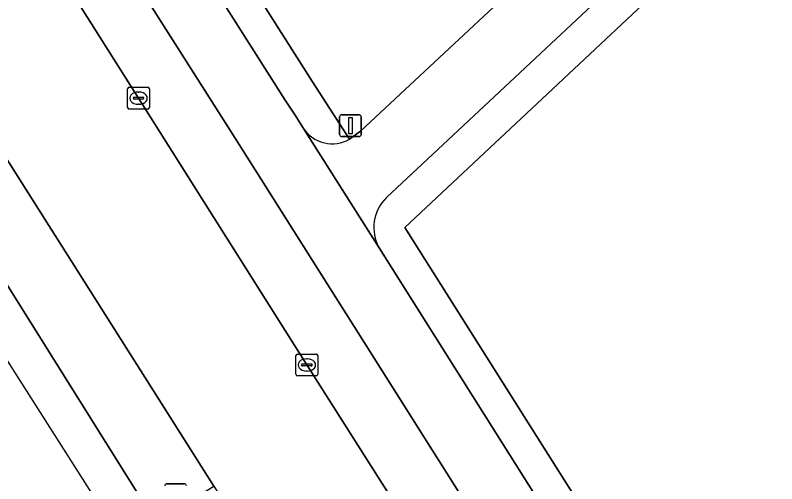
# Model space of a CAD drawing. Extents: x 159680 to 160786, y 387323 to 388340.
# Drawn here: x 160044.77 to 160079.64, y 387368.19 to 387389.65 of the extents above; entities that cross this region are included whole.
import ezdxf

# ---------------------------------------------------------------- set-up
doc = ezdxf.new("R2010")
doc.units = 0
for name, color, linetype in [('IMGEO_Berm_groen', 7, 'Continuous'), ('IMGEO_Fietspad_gesloten', 7, 'Continuous'), ('IMGEO_Groenvoorziening', 7, 'Continuous'), ('IMGEO_Kolk', 7, 'Continuous'), ('IMGEO_Lichtmast', 7, 'Continuous'), ('IMGEO_OVBaan_gesloten', 7, 'Continuous'), ('IMGEO_Rijbaan_regionaal_gesloten', 7, 'Continuous'), ('IMGEO_Verkeersbordpaal', 7, 'Continuous'), ('IMGEO_Voetpad_open', 7, 'Continuous')]:
    doc.layers.add(name, color=color, linetype=linetype)

msp = doc.modelspace()

# ---------------------------------------------------------------- linework, layer by layer
at = {"layer": 'IMGEO_Berm_groen'}
for points in [[(160077.187, 387348.931), (160076.577, 387349.719), (160073.194, 387354.946), (160054.843, 387384.025), (160050.495, 387390.874), (160038.072, 387410.44), (160026.822, 387428.159), (160022.875, 387434.376), (160015.444, 387446.083), (160005.194, 387462.233)], [(159999.616, 387449.328), (159999.203, 387449.069), (159999.061, 387448.992), (160025.491, 387407.303), (160035.007, 387392.266), (160037.469, 387388.37), (160051.196, 387366.436), (160053.873, 387368.079), (160037.32, 387394.215), (160022.844, 387416.991)], [(160026.546, 387423.451), (160027.201, 387422.455), (160034.988, 387410.253), (160042.164, 387398.902), (160050.419, 387385.852), (160058.125, 387373.631), (160063.186, 387365.648), (160068.227, 387357.644), (160070.225, 387354.464), (160070.904, 387353.419), (160073.557, 387349.2), (160074.808, 387347.236)]]:
    msp.add_lwpolyline(points, dxfattribs=at)
at = {"layer": 'IMGEO_Fietspad_gesloten'}
for points in [[(160078.431, 387352.066), (160075.581, 387356.553), (160061.437, 387378.989), (160060.642, 387380.243), (160057.964, 387384.46), (160057.586, 387385.068), (160057.126, 387385.767), (160026.112, 387434.619), (159994.797, 387483.84), (159976.098, 387512.903), (159975.302, 387514.189), (159974.711, 387515.066), (159973.915, 387516.188), (159972.956, 387517.208), (159971.859, 387518.161), (159969.874, 387519.968), (159965.379, 387524.114), (159961.252, 387528.133), (159955.875, 387535.138), (159951.54, 387542.782), (159948.393, 387551.166), (159948.152, 387552.118)], [(159973.775, 387511.273), (159982.432, 387498.094), (160005.194, 387462.233), (160015.444, 387446.083), (160022.875, 387434.376), (160026.822, 387428.159), (160038.072, 387410.44), (160050.495, 387390.874), (160054.843, 387384.025), (160073.194, 387354.946), (160076.577, 387349.719), (160077.187, 387348.931), (160079.636, 387350.623)]]:
    msp.add_lwpolyline(points, dxfattribs=at)
at = {"layer": 'IMGEO_Groenvoorziening'}
for points in [[(160019.905, 387500), (160017.909, 387504.817), (160025.253, 387507.75), (160012.723, 387539.639), (160000, 387534.671), (159983.944, 387528.402), (159989.768, 387513.317), (159997.738, 387516.43), (160000, 387510.573), (160004.081, 387500), (160009.681, 387485.486), (160000, 387481.351), (159998.615, 387480.704), (160026.502, 387436.824), (160058.389, 387386.599), (160060.082, 387383.969), (160060.586, 387384.345), (160070.282, 387393.417)], [(160076.401, 387392.875), (160062.608, 387379.929), (160076.834, 387357.385), (160079.581, 387353.036)]]:
    msp.add_lwpolyline(points, dxfattribs=at)
at = {"layer": 'IMGEO_Kolk'}
for p, q in [((160049.918, 387385.426), (160049.918, 387386.278)), ((160049.993, 387386.352), (160050.845, 387386.352)), ((160050.919, 387386.278), (160050.919, 387385.426)), ((160050.177, 387385.846), (160050.177, 387385.858)), ((160050.22, 387385.895), (160050.618, 387385.895)), ((160050.406, 387386.132), (160050.431, 387386.132)), ((160050.661, 387385.858), (160050.661, 387385.846)), ((160050.615, 387385.809), (160050.217, 387385.809)), ((160050.429, 387385.572), (160050.404, 387385.572)), ((160050.845, 387385.352), (160049.993, 387385.352)), ((160057.624, 387373.205), (160057.624, 387374.057)), ((160057.699, 387374.131), (160058.551, 387374.131)), ((160058.625, 387374.057), (160058.625, 387373.205)), ((160057.926, 387373.674), (160058.324, 387373.674)), ((160058.112, 387373.911), (160058.137, 387373.911)), ((160057.883, 387373.625), (160057.883, 387373.637)), ((160058.321, 387373.588), (160057.923, 387373.588)), ((160058.135, 387373.351), (160058.11, 387373.351)), ((160058.367, 387373.637), (160058.367, 387373.625)), ((160058.551, 387373.131), (160057.699, 387373.131))]:
    msp.add_line(p, q, dxfattribs=at)
for points in [[(160049.918, 387385.426), (160049.918, 387386.278)], [(160049.993, 387386.352), (160050.845, 387386.352)], [(160050.919, 387386.278), (160050.919, 387385.426)], [(160050.845, 387385.352), (160049.993, 387385.352)], [(160057.624, 387373.205), (160057.624, 387374.057)], [(160057.699, 387374.131), (160058.551, 387374.131)], [(160058.625, 387374.057), (160058.625, 387373.205)], [(160058.551, 387373.131), (160057.699, 387373.131)]]:
    msp.add_lwpolyline(points, dxfattribs=at)
for centre, radius, start, end in [((160049.995, 387386.276), 0.0765, 91.552, 178.448), ((160049.995, 387386.276), 0.0765, 91.552, 178.448), ((160050.843, 387386.276), 0.0765, 1.552, 88.448), ((160050.843, 387386.276), 0.0765, 1.552, 88.448), ((160050.217, 387385.855), 0.0403, 85.8775, 175.7526), ((160050.622, 387385.857), 0.0386, 1.7309, 96.639), ((160050.214, 387385.845), 0.0366, 178.938, 274.7102), ((160050.618, 387385.852), 0.043, 264.8664, 352.4533), ((160049.995, 387385.428), 0.0765, 181.552, 268.448), ((160049.995, 387385.428), 0.0765, 181.552, 268.448), ((160050.843, 387385.428), 0.0765, 271.552, 358.448), ((160050.843, 387385.428), 0.0765, 271.552, 358.448), ((160057.701, 387374.055), 0.0765, 91.552, 178.448), ((160057.701, 387374.055), 0.0765, 91.552, 178.448), ((160058.549, 387374.055), 0.0765, 1.552, 88.448), ((160058.549, 387374.055), 0.0765, 1.552, 88.448), ((160057.923, 387373.634), 0.0403, 85.8775, 175.7526), ((160058.328, 387373.636), 0.0386, 1.7309, 96.639), ((160057.92, 387373.624), 0.0366, 178.938, 274.7102), ((160058.324, 387373.631), 0.043, 264.8664, 352.4533), ((160057.701, 387373.207), 0.0765, 181.552, 268.448), ((160057.701, 387373.207), 0.0765, 181.552, 268.448), ((160058.549, 387373.207), 0.0765, 271.552, 358.448), ((160058.549, 387373.207), 0.0765, 271.552, 358.448)]:
    msp.add_arc(centre, radius, start, end, dxfattribs=at)
for centre, major_axis, ratio, start_param, end_param in [((160050.405, 387385.852), (-0.387, 0.002), 0.722429, 4.712389, 7.853982), ((160050.43, 387385.852), (-0.39, 0.002), 0.717154, 1.570796, 4.712389), ((160058.111, 387373.631), (-0.387, 0.002), 0.722429, 4.712389, 7.853982), ((160058.136, 387373.631), (-0.39, 0.002), 0.717154, 1.570796, 4.712389)]:
    msp.add_ellipse(centre, major_axis=major_axis, ratio=ratio, start_param=start_param, end_param=end_param, dxfattribs=at)
at = {"layer": 'IMGEO_Lichtmast'}
for p, q in [((160051.717, 387368.187), (160052.507, 387368.187)), ((160052.507, 387368.187), (160051.717, 387368.187))]:
    msp.add_line(p, q, dxfattribs=at)
for centre, start, end in [((160051.717, 387368.087), 90, 180), ((160051.717, 387368.087), 90, 180), ((160052.507, 387368.087), 0, 90), ((160052.507, 387368.087), 360, 90)]:
    msp.add_arc(centre, 0.1, start, end, dxfattribs=at)
at = {"layer": 'IMGEO_OVBaan_gesloten'}
for points in [[(159858.121, 387669.257), (159855.36, 387672.605), (159852.108, 387676.163), (159883.278, 387626.179), (159920.558, 387567.925), (159984.842, 387467.474), (160065.277, 387340.998)], [(160065.277, 387340.998), (160066.652, 387341.76), (160065.959, 387342.848), (160051.196, 387366.436), (160037.469, 387388.37), (160035.007, 387392.266), (160025.491, 387407.303), (159999.061, 387448.992), (159999.203, 387449.069), (159985.84, 387470.05), (159937.564, 387546.059), (159937.458, 387545.975), (159928.344, 387560.272), (159926.726, 387562.813), (159919.709, 387573.899), (159910.99, 387587.597), (159899.844, 387605.107), (159900.012, 387605.234), (159869.099, 387654.066)]]:
    msp.add_lwpolyline(points, dxfattribs=at)
at = {"layer": 'IMGEO_Rijbaan_regionaal_gesloten'}
msp.add_lwpolyline([(160012.134, 387433.855), (160022.844, 387416.991), (160037.32, 387394.215), (160053.873, 387368.079), (160069.472, 387343.358), (160074.808, 387347.236), (160073.557, 387349.2), (160070.904, 387353.419), (160070.225, 387354.464), (160068.227, 387357.644), (160063.186, 387365.648), (160058.125, 387373.631), (160050.419, 387385.852), (160042.164, 387398.902), (160034.988, 387410.253), (160027.201, 387422.455), (160026.546, 387423.451)], dxfattribs=at)
at = {"layer": 'IMGEO_Verkeersbordpaal'}
for p, q in [((160059.624, 387384.191), (160059.624, 387384.991)), ((160059.624, 387384.991), (160059.624, 387384.191)), ((160059.724, 387385.091), (160060.514, 387385.091)), ((160060.514, 387385.091), (160059.724, 387385.091)), ((160060.614, 387384.991), (160060.614, 387384.191)), ((160060.614, 387384.191), (160060.614, 387384.991)), ((160060.514, 387384.091), (160059.724, 387384.091)), ((160059.724, 387384.091), (160060.514, 387384.091))]:
    msp.add_line(p, q, dxfattribs=at)
msp.add_lwpolyline([(160060.044, 387384.966), (160060.194, 387384.966), (160060.194, 387384.216), (160060.044, 387384.216), (160060.044, 387384.966)], dxfattribs=at)
for centre, start, end in [((160059.724, 387384.991), 90, 180), ((160059.724, 387384.991), 90, 180), ((160060.514, 387384.991), 0, 90), ((160060.514, 387384.991), 360, 90), ((160059.724, 387384.191), 180, 270), ((160059.724, 387384.191), 180, 270), ((160060.514, 387384.191), 270, 0), ((160060.514, 387384.191), 270, 0)]:
    msp.add_arc(centre, 0.1, start, end, dxfattribs=at)
at = {"layer": 'IMGEO_Voetpad_open'}
for points in [[(160060.082, 387383.969), (160058.389, 387386.599), (160026.502, 387436.824), (159998.615, 387480.704), (159971.413, 387523.508), (159970.076, 387525.611), (159946.727, 387562.351)], [(159947.491, 387554.288), (159948.2, 387554.802), (159954.609, 387545.512), (159961.607, 387534.821), (159966.402, 387527.68), (159969.177, 387523.497), (159972.38, 387518.458), (159971.859, 387518.161), (159972.956, 387517.208), (159973.915, 387516.188), (159974.711, 387515.066), (159975.302, 387514.189), (159976.098, 387512.903), (159994.797, 387483.84), (160026.112, 387434.619), (160057.126, 387385.767), (160057.586, 387385.068), (160057.964, 387384.46)], [(160061.769, 387381.299), (160075.167, 387393.861)], [(160075.167, 387393.861), (160061.769, 387381.299)], [(160070.282, 387393.417), (160060.586, 387384.345), (160060.082, 387383.969)], [(160079.581, 387353.036), (160076.834, 387357.385), (160062.608, 387379.929), (160076.401, 387392.875), (160076.513, 387392.98)], [(160057.964, 387384.46), (160060.642, 387380.243), (160061.437, 387378.989)], [(160061.437, 387378.989), (160075.581, 387356.553), (160078.431, 387352.066)]]:
    msp.add_lwpolyline(points, dxfattribs=at)
for centre, radius, start, end in [((160059.292, 387385.373), 1.611, 214.5163, 299.3799), ((160059.292, 387385.373), 1.611, 214.5163, 299.3799), ((160063.109, 387379.928), 1.917, 134.3349, 209.3077), ((160063.109, 387379.928), 1.917, 134.3349, 209.3077)]:
    msp.add_arc(centre, radius, start, end, dxfattribs=at)

doc.saveas('drawing.dxf')
